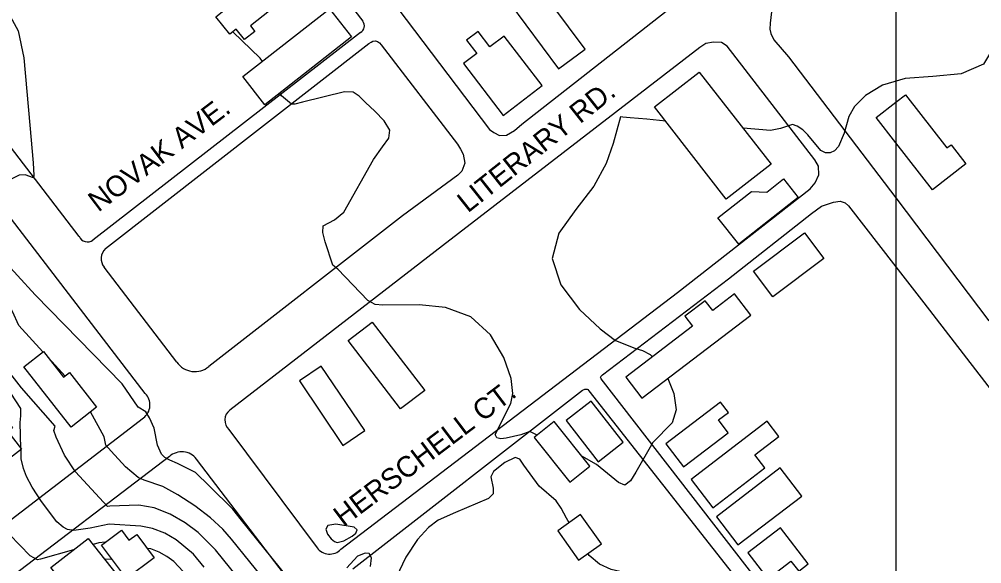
# Model space of a CAD drawing. Extents: x 79600 to 91800, y 75600 to 84400.
# Drawn here: x 88366 to 89062, y 83177 to 83571 of the extents above; entities that cross this region are included whole.
import ezdxf

# ---------------------------------------------------------------- set-up
doc = ezdxf.new("R2010")
doc.units = 0
for name, color, linetype in [('084-090$0$BLDG', 7, 'Continuous'), ('084-090$0$GRID', 7, 'Continuous'), ('084-090$0$INDEX', 7, 'Continuous'), ('084-090$0$INTER', 7, 'Continuous'), ('084-090$0$ROAD', 7, 'Continuous'), ('084-090$0$ROAD-NAME', 7, 'Continuous')]:
    doc.layers.add(name, color=color, linetype=linetype)

msp = doc.modelspace()

# ---------------------------------------------------------------- linework, layer by layer
at = {"layer": '084-090$0$BLDG'}
msp.add_line((89000, 83510.69), (89007, 83516.12), dxfattribs=at)
for points in [[(88574.45, 83598.9), (88533.11, 83565.92), (88536.3, 83561.92), (88528.89, 83556.01), (88522.84, 83563.6), (88518.2, 83559.9), (88508.04, 83572.62), (88561.43, 83615.21)], [(88720.57, 83582.7), (88756.04, 83534.78), (88775.31, 83549.05), (88739.84, 83596.96)], [(88606.25, 83558.12), (88543.69, 83508.93), (88527.71, 83529.25), (88590.28, 83578.44)], [(88706.37, 83550.76), (88697.79, 83561.96), (88689.48, 83555.6), (88696.85, 83545.98), (88687.28, 83538.64), (88716, 83501.19), (88744.11, 83522.74), (88716.61, 83558.61)], [(88857.81, 83532.59), (88909.77, 83465.9), (88877.4, 83440.68), (88825.44, 83507.38)], [(88906.61, 83445.74), (88918.73, 83455.27), (88929.31, 83441.82), (88886.37, 83408.04), (88871.31, 83427.17), (88895.55, 83446.24)], [(88948.01, 83397.72), (88911.08, 83369.98), (88897.14, 83388.55), (88934.07, 83416.28)], [(88883.43, 83372.1), (88867.53, 83360), (88862.17, 83367.05), (88847.51, 83355.9), (88853.05, 83348.62), (88804.62, 83311.78), (88816.2, 83296.56), (88895.19, 83356.63)], [(88621.34, 83351.68), (88659.23, 83302.07), (88641.8, 83288.77), (88603.92, 83338.37)], [(88383.46, 83330.29), (88398.03, 83311.77), (88402.18, 83315.03), (88421.86, 83290.03), (88403.54, 83275.61), (88369.28, 83319.14)], [(88615.83, 83273.05), (88584.42, 83319.81), (88568.6, 83309.18), (88600.01, 83262.42)], [(88333.08, 83310.97), (88361.06, 83275.14), (88357.63, 83272.46), (88367.59, 83259.71), (88352.44, 83247.88), (88314.5, 83296.47)], [(88761.51, 83280.36), (88784.72, 83250.51), (88802.89, 83264.64), (88779.67, 83294.49)], [(88878.79, 83271.56), (88871.74, 83280.79), (88878.9, 83286.26), (88873.2, 83293.72), (88833.71, 83263.52), (88846.47, 83246.85)], [(88738.51, 83268.21), (88764.17, 83235.81), (88778.64, 83247.27), (88752.98, 83279.66)], [(88905.31, 83246.06), (88897.98, 83255.65), (88915.34, 83268.92), (88906.99, 83279.85), (88852.02, 83237.81), (88867.7, 83217.3)], [(88931.93, 83225.74), (88916.33, 83246.08), (88870.22, 83210.7), (88885.82, 83190.36)], [(88755.46, 83200.47), (88770.52, 83179.35), (88787.08, 83191.15), (88772.03, 83212.28)], [(88439.9, 83201.02), (88445.28, 83193.81), (88450.9, 83198.01), (88463.61, 83180.96), (88443.55, 83165.99), (88425.46, 83190.25)], [(88924.1, 83178.69), (88929.77, 83171.29), (88936.71, 83176.61), (88916.62, 83202.79), (88893.02, 83184.68), (88907.43, 83165.9)], [(88444.98, 83158.01), (88435.53, 83150.6), (88439.07, 83146.08), (88421.51, 83132.32), (88388.9, 83173.91), (88415.91, 83195.08)]]:
    msp.add_lwpolyline(points, close=True, dxfattribs=at)
for points in [[(89007, 83516.12), (89036.87, 83477.61), (89039.94, 83479.99), (89050.77, 83466.03), (89026.5, 83447.22), (89000, 83481.39)], [(89000, 83481.39), (88985.81, 83499.69), (89000, 83510.69)]]:
    msp.add_lwpolyline(points, dxfattribs=at)
at = {"layer": '084-090$0$GRID'}
msp.add_line((89000, 84000), (89000, 80000), dxfattribs=at)
at = {"layer": '084-090$0$INDEX'}
for points in [[(88356.31, 83578.83), (88365.08, 83562.45), (88369.21, 83542.8), (88373.69, 83494.23), (88375.98, 83466.78), (88376.46, 83457.62), (88376.22, 83455.94), (88370.19, 83458.21), (88365.89, 83457.93), (88360.56, 83455.24), (88355.35, 83450.87), (88351.66, 83446.01), (88350.4, 83438.83), (88348.03, 83439.36), (88321.12, 83466.73), (88299.72, 83489.17), (88272.4, 83522.51), (88205.74, 83594.76)], [(89075.82, 83570.04), (89072.44, 83553.13), (89063.44, 83538.29), (89047.24, 83531.35), (89026.9, 83529.39), (89006.73, 83527.79), (88990.32, 83522.96), (88978.2, 83515.65), (88970.21, 83507.66), (88965.91, 83500.42), (88962.73, 83488.35), (88958.55, 83478.78), (88955.64, 83475.62), (88952.43, 83474.03), (88949.1, 83474.08), (88945.85, 83475.75), (88936.4, 83487.12), (88932.64, 83490.73), (88928.77, 83493.35), (88925.23, 83494.63), (88916.67, 83491.76), (88909.41, 83490.17), (88889.49, 83491.93)], [(88541.79, 83540.32), (88540.25, 83542.53), (88520.5, 83561.73)], [(88740.65, 83269.9), (88735.28, 83272.35), (88728.88, 83269.95), (88718.2, 83267.5), (88714.34, 83267.2), (88711.37, 83267.87), (88710.27, 83270.23), (88721.59, 83292.72), (88723.08, 83300.05), (88721.72, 83310.83), (88716.45, 83326.04), (88706.86, 83342.4), (88692.69, 83355.53), (88674.37, 83362.25), (88655.17, 83364.12), (88628.84, 83363.83), (88623.42, 83364.4), (88618.14, 83367.36), (88596.42, 83389.99), (88592.89, 83392.78), (88587.17, 83409.67), (88585.53, 83416.41), (88585.72, 83421.39), (88594.01, 83425.68), (88600.62, 83431.1), (88622.23, 83469.2), (88628.81, 83478.4), (88633.31, 83484.82), (88634.01, 83490.56), (88629.95, 83497.17), (88623.16, 83504.15), (88616.45, 83510.46), (88611.72, 83515.19), (88607.44, 83517.93), (88601.19, 83518.36), (88570.86, 83510.72), (88565.32, 83509.43), (88562.83, 83509.39), (88555.7, 83515.46), (88554.39, 83517.34)], [(88833.56, 83496.95), (88819.81, 83498.37), (88807.77, 83499.55), (88802.52, 83500.01), (88800.91, 83500.07), (88795.6, 83480.84), (88790.49, 83466.34), (88781.48, 83449.98), (88768.46, 83433.22), (88756.36, 83415.95), (88751.39, 83397.72), (88757.71, 83378.57), (88771.3, 83360.65), (88786.12, 83346.64), (88797.36, 83338.38), (88811.31, 83332.79), (88816.8, 83331.18), (88822.32, 83328.05), (88823.89, 83326.43)], [(88834.98, 83310.84), (88839.52, 83299.92), (88841.2, 83288.21), (88838.3, 83278.79), (88824.2, 83264.51), (88811.97, 83242.94), (88808.2, 83236.71), (88804.04, 83233.61), (88799.33, 83235.42), (88783.42, 83248.47), (88772.79, 83254.64)], [(88405.29, 83186.76), (88381.27, 83180.04), (88379.16, 83179.51), (88373.81, 83182.54), (88358.81, 83197.97), (88354.34, 83203.01), (88348.96, 83213.58), (88349.24, 83238.53)], [(88428.13, 83192.24), (88423.56, 83191.87), (88419.36, 83190.69)], [(88484.58, 83171.08), (88477.66, 83178.29), (88472.81, 83181.89), (88467.15, 83185.14), (88461.16, 83187.47), (88458.55, 83187.75)]]:
    msp.add_lwpolyline(points, dxfattribs=at)
at = {"layer": '084-090$0$INTER'}
msp.add_line((88399.07, 83312.59), (88387, 83325.79), dxfattribs=at)
for points in [[(88383.12, 83330.03), (88365.59, 83349.22), (88360.96, 83359.26), (88357.65, 83365.65), (88286.8, 83456.55), (88274.22, 83474.66), (88207.04, 83560.01), (88185.41, 83587.25), (88171.42, 83601.83), (88142.32, 83637.82), (88112.84, 83676.57), (88091.74, 83707.38), (88038.39, 83773.36), (88025.76, 83788.42), (88020.67, 83792.22), (88001.67, 83797.25), (87976.22, 83809.55), (87973.25, 83810.69), (87968.37, 83809.56), (87954.33, 83801.95)], [(88367.21, 83260.2), (88366.73, 83278.94), (88367.14, 83283.78), (88367.12, 83289.2), (88352, 83312.12), (88346.15, 83320.67), (88342.97, 83326.91), (88341.51, 83338.64), (88342.08, 83352.21), (88342.31, 83356.32), (88327.17, 83381.12), (88314.54, 83398.33), (88285.54, 83432.77), (88260.38, 83463.64), (88248.91, 83478.78), (88228.13, 83512.51), (88226.42, 83514.99)], [(88560.86, 83165.76), (88525.83, 83209.51), (88520.38, 83216.17), (88503.65, 83232.95), (88493.43, 83242.76), (88480.5, 83249.32), (88474.98, 83251.62), (88471.2, 83253.71), (88468.83, 83255.98), (88465.92, 83262.5), (88463.59, 83274.83), (88460.22, 83282.29), (88457.47, 83286.73), (88451.85, 83290.06), (88440.4, 83306.9), (88377.47, 83371.32), (88338.95, 83413.34)], [(88529.98, 83159.35), (88507.79, 83186.77), (88495.45, 83199.47), (88486.08, 83206.43), (88475.15, 83212.71), (88463.58, 83217.2), (88452.35, 83219.16), (88431.42, 83218.39), (88429.76, 83218.23), (88415.29, 83233.93), (88406.74, 83243.29), (88398.77, 83255.24), (88392.61, 83268.25), (88390.94, 83273.28), (88391.85, 83276.32), (88367.58, 83304.15), (88353.25, 83322.3)], [(88545.98, 83161.61), (88519.39, 83194.62), (88513.14, 83201.82), (88504.34, 83210.07), (88492.9, 83218.72), (88480.61, 83226.63), (88469.71, 83232.55), (88456.36, 83237.34), (88451.85, 83239.17), (88442.75, 83246.86), (88432.32, 83258.23), (88428.69, 83262.54), (88427.3, 83268.69), (88417.55, 83286.64)], [(88499.81, 83174.28), (88491.99, 83183.77), (88479.45, 83194.16), (88471.15, 83198.92), (88462.37, 83202.33), (88453.81, 83203.84), (88431.08, 83205.41), (88417.36, 83202.6), (88405.46, 83200.83), (88400.91, 83201.61), (88397.63, 83203.16), (88393.06, 83207.05), (88382.04, 83221.7), (88375.2, 83232.17), (88371.25, 83239.87), (88369.06, 83245.74), (88367.4, 83252.74), (88367.23, 83259.42)], [(88763.68, 83206.33), (88761.9, 83209.63), (88758, 83216.85), (88754.38, 83222.33), (88742.01, 83232.87), (88731.01, 83248.19), (88727.93, 83252.3), (88724.76, 83253.56), (88717.31, 83249.98), (88709.01, 83243.41), (88706.97, 83239.58), (88708.75, 83231.35), (88708.65, 83227.4), (88705.5, 83223.87), (88681.41, 83213.84), (88668.93, 83208.17), (88661.95, 83202.89), (88654.11, 83194.24), (88645.62, 83181.54), (88638.71, 83166.74)], [(88620.14, 83174.65), (88620.68, 83180.99), (88619.05, 83184.04), (88616.09, 83184.44), (88610.6, 83182.23), (88602.85, 83173.78)], [(88865.98, 83150.07), (88837.95, 83166.86), (88831.95, 83169.05), (88803.44, 83170.52), (88794.01, 83172.53), (88785.6, 83176.46), (88778.22, 83182.64), (88777.15, 83184.07)], [(88433.26, 83179.79), (88428.08, 83180.01), (88427.78, 83179.95)]]:
    msp.add_lwpolyline(points, dxfattribs=at)
msp.add_lwpolyline([(88589.23, 83204.52), (88587.62, 83201.78), (88589.02, 83198.15), (88591.61, 83194.86), (88593.91, 83192.87), (88595.97, 83192.14), (88600.85, 83193.34), (88606.81, 83196.75), (88609.41, 83198.92), (88610.34, 83201.16), (88608.17, 83203.21), (88594.87, 83205.44)], close=True, dxfattribs=at)
at = {"layer": '084-090$0$ROAD'}
for p, q in [((88560.36, 83639.92), (88614.46, 83569.44)), ((88612.8, 83561.12), (88419.27, 83411)), ((88479.93, 83322.62), (88427.28, 83391.41)), ((88517.56, 83273.78), (88581.34, 83188.27)), ((88474.63, 83254.37), (88280.43, 83106.84))]:
    msp.add_line(p, q, dxfattribs=at)
for points in [[(88971.83, 84000), (88952.83, 83864.02), (88943.73, 83799.24), (88914.76, 83610.71), (88913.38, 83595.3), (88910.17, 83576.07), (88909.08, 83568.05), (88908.84, 83563.55), (88909.6, 83560.48), (88911.77, 83555.95), (88922.5, 83543.56), (89000, 83441.45)], [(88457.15, 83300.04), (88326.75, 83469.61), (88145.13, 83707.21), (88026.23, 83861.76), (87989.51, 83910.21), (87976.97, 83924.32), (87965.1, 83934.93), (87954.93, 83943.07), (87934.09, 83954.55), (87876.38, 83987.97)], [(88409.25, 83413.68), (88045.22, 83889), (87991.12, 83960.77)], [(88621.73, 83602.61), (88706.11, 83491.01), (88709.28, 83488.71), (88713.43, 83486.72), (88718.41, 83486.79), (88724.26, 83490.23), (88729.48, 83494.97), (88867.22, 83602.81)], [(88428.26, 83404.8), (88618.9, 83553.2), (88620.56, 83554.3), (88621.66, 83554.86), (88623.6, 83555.13), (88624.98, 83554.58), (88626.65, 83553.75), (88627.75, 83552.37)], [(88937.97, 83448.16), (88941.74, 83452.43), (88944.4, 83458.18), (88944.02, 83464.45), (88941.37, 83469.16), (88878.1, 83551.2), (88873.81, 83554), (88868.03, 83554.26), (88862.55, 83553.22), (88858.32, 83550.4), (88672.1, 83406.71), (88518.29, 83287.95)], [(88627.75, 83552.37), (88682.95, 83480.46), (88685.14, 83476.73), (88687.01, 83473.17), (88688.35, 83466.55), (88686, 83460.81), (88683.23, 83457.96), (88643.2, 83428.4), (88503.08, 83319.46)], [(88598.5, 83187.17), (88842.05, 83372.98), (88937.97, 83448.16)], [(88938.96, 83430.3), (88946.28, 83435.48), (88954.85, 83438.4), (88959.84, 83439.12), (88963.36, 83437.94), (88965.73, 83435.65), (89000, 83391.62)], [(89000, 83441.45), (89067.39, 83352.65)], [(89000, 83034.18), (88900, 83164.55), (88786.82, 83310.63), (88786.61, 83311.25), (88786.51, 83311.85), (88786.61, 83312.24), (88787.01, 83312.73), (88787.8, 83313.43), (88878.92, 83382.88), (88938.96, 83430.3)], [(89000, 83391.62), (89020.35, 83365.48), (89207.15, 83123.1), (89436.56, 82822.81), (89444.13, 82813.52), (89446.3, 82809.15), (89446.36, 82802.88), (89445.32, 82797.91), (89443.17, 82794.25), (89350.23, 82723.29), (89295.57, 82681.9), (89293.29, 82680.17), (89290.18, 82677.16), (89286.28, 82674.66), (89282.88, 82673.11), (89279.67, 82673.16), (89276.8, 82674.65), (89273, 82678.25), (89000, 83034.18)], [(88607.13, 83173.17), (88773.36, 83302.26), (88774.55, 83302.86), (88775.04, 83303.05), (88775.84, 83303.15), (88776.33, 83303.05), (88776.63, 83303.05), (88777.12, 83302.76), (88777.88, 83301.89), (88884.44, 83166.41), (89000, 83016.54)], [(88261.74, 83133.66), (88344.13, 83196.64), (88455.8, 83282.23)], [(88750.8, 82844.5), (88770.33, 82859.45), (88773.11, 82862.78), (88774.44, 82865), (88775.93, 82868.03), (88777.43, 82871.38), (88778.13, 82874.75), (88778.2, 82878.77), (88777.43, 82881.19), (88775.09, 82885.08), (88621.51, 83085.61), (88494.13, 83252.5)]]:
    msp.add_lwpolyline(points, dxfattribs=at)
for centre, radius, start, end in [((88609.98, 83566.01), 5.64, 300.00008, 37.50981), ((88415.28, 83416.14), 6.51, 202.16043, 307.80024), ((88435.3, 83397.55), 10.1, 134.16038, 217.43366), ((88492.95, 83331.61), 15.82, 214.6542, 309.83072), ((88448.51, 83291.74), 11.98, 307.46691, 43.83162), ((88524.07, 83280.55), 9.39, 128.04225, 226.1317), ((88483.52, 83244.45), 13.32, 37.17629, 131.87511), ((88590.39, 83195.02), 11.29, 216.71649, 315.95415)]:
    msp.add_arc(centre, radius, start, end, dxfattribs=at)

# ---------------------------------------------------------------- texts
at = {"layer": '084-090$0$ROAD-NAME'}
for s, rotation, p in [('LITERARY RD.', 38.47428, (88690.41, 83430.19)), ('NOVAK AVE.', 37.11233, (88423.11, 83430.79)), ('HERSCHELL CT.', 37.11233, (88600.55, 83202.99))]:
    msp.add_text(s, height=15, rotation=rotation, dxfattribs=at).set_placement(p)

doc.saveas('drawing.dxf')
